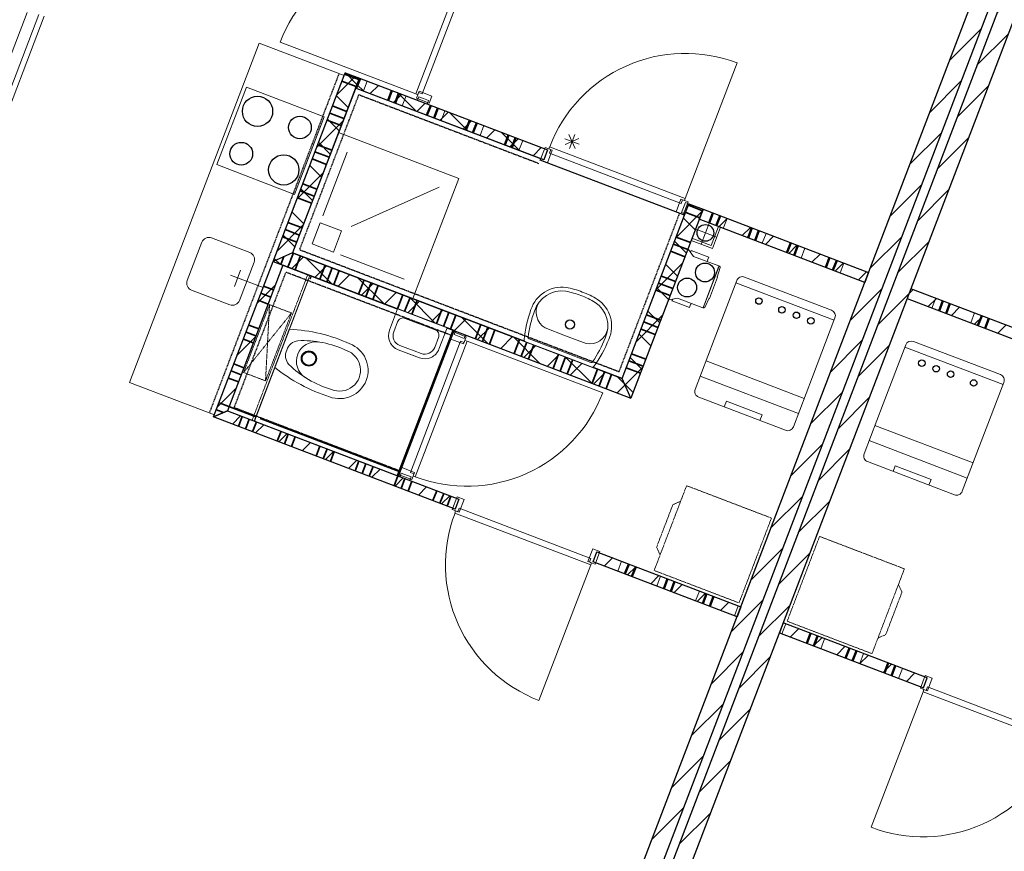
# Model space of a CAD drawing. Extents: x -1000932 to 2054797, y 285738 to 764020.
# Tile 329 of 656: x 202107 to 208610, y 579138 to 584634. Entities that reach past the tile are written whole.
import ezdxf

# ---------------------------------------------------------------- set-up
doc = ezdxf.new("R2010")
doc.units = 0
doc.header["$MEASUREMENT"] = 0
doc.set_wipeout_variables(frame=1)
doc.linetypes.add('DASHED', pattern=[0.75, 0.5, -0.25])
doc.layers.add('31.', color=7, linetype='CONTINUOUS')
doc.layers.add('HATCH_REACTORS', color=7, linetype='CONTINUOUS')
pattern_1 = [(45, (493651.67, 918770.12), (106.06602, -106.066015), [])]
pattern_2 = [(135, (493651.67, 918982.25), (106.066017, 106.06602), [])]

msp = doc.modelspace()

# ---------------------------------------------------------------- hatches: boundary and pattern name
at = {"layer": '31.', "linetype": 'Continuous'}
h = msp.add_hatch(dxfattribs=at)
h.set_pattern_fill('ARKEY_P_050A40_12', style=0, pattern_type=0)
h.set_pattern_definition(pattern_1)
h.paths.add_polyline_path([(205345.977, 576428.154), (205233.884, 576470.967), (209140.852, 586700.248), (209252.946, 586657.404)], flags=0)
h = msp.add_hatch(dxfattribs=at)
h.set_pattern_fill('ARKEY_P_050A40_12', style=0, pattern_type=0)
h.set_pattern_definition(pattern_1)
h.paths.add_polyline_path([(205402.04, 576406.748), (205514.134, 576363.904), (209421.102, 586593.186), (209309.009, 586635.998)], flags=0)
h = msp.add_hatch(dxfattribs=at)
h.set_pattern_fill('ARKEY_P_050A40_17', style=0, pattern_type=0)
h.set_pattern_definition(pattern_2)
h.paths.add_polyline_path([(203909.946, 583094.279), (203780.852, 583036.561), (204257.165, 584283.686), (204350.602, 584247.998)], flags=0)
h = msp.add_hatch(dxfattribs=at)
h.set_pattern_fill('ARKEY_P_050A40_18', style=0, pattern_type=0)
h.set_pattern_definition(pattern_1)
h.paths.add_polyline_path([(203909.946, 583094.279), (203780.852, 583036.561), (204257.165, 584283.686), (204350.602, 584247.998)], flags=0)
h = msp.add_hatch(dxfattribs=at)
h.set_pattern_fill('ARKEY_P_050A40_17', style=0, pattern_type=0)
h.set_pattern_definition(pattern_2)
h.paths.add_polyline_path([(205593.071, 583773.467), (205568.071, 583708.061), (204325.634, 584182.592), (204350.602, 584247.998)], flags=0)
h = msp.add_hatch(dxfattribs=at)
h.set_pattern_fill('ARKEY_P_050A40_18', style=0, pattern_type=0)
h.set_pattern_definition(pattern_1)
h.paths.add_polyline_path([(205593.071, 583773.467), (205568.071, 583708.061), (204325.634, 584182.592), (204350.602, 584247.998)], flags=0)
h = msp.add_hatch(dxfattribs=at)
h.set_pattern_fill('ARKEY_P_050A40_17', style=0, pattern_type=0)
h.set_pattern_definition(pattern_2)
h.paths.add_polyline_path([(206144.321, 582133.842), (206086.602, 582262.936), (206527.227, 583416.654), (206620.665, 583380.967)], flags=0)
h = msp.add_hatch(dxfattribs=at)
h.set_pattern_fill('ARKEY_P_050A40_18', style=0, pattern_type=0)
h.set_pattern_definition(pattern_1)
h.paths.add_polyline_path([(206144.321, 582133.842), (206086.602, 582262.936), (206527.227, 583416.654), (206620.665, 583380.967)], flags=0)
h = msp.add_hatch(dxfattribs=at)
h.set_pattern_fill('ARKEY_P_050A40_12', style=0, pattern_type=0)
h.set_pattern_definition(pattern_1)
h.paths.add_polyline_path([(207713.634, 582963.529), (207688.665, 582898.123), (206595.696, 583315.592), (206620.665, 583380.967)], flags=0)
h = msp.add_hatch(dxfattribs=at)
h.set_pattern_fill('ARKEY_P_050A40_17', style=0, pattern_type=0)
h.set_pattern_definition(pattern_2)
h.paths.add_polyline_path([(206144.321, 582133.842), (206086.602, 582262.936), (203909.946, 583094.279), (203780.852, 583036.561)], flags=0)
h = msp.add_hatch(dxfattribs=at)
h.set_pattern_fill('ARKEY_P_050A40_18', style=0, pattern_type=0)
h.set_pattern_definition(pattern_1)
h.paths.add_polyline_path([(206144.321, 582133.842), (206086.602, 582262.936), (203909.946, 583094.279), (203780.852, 583036.561)], flags=0)
h = msp.add_hatch(dxfattribs=at)
h.set_pattern_fill('ARKEY_P_050A40_12', style=0, pattern_type=0)
h.set_pattern_definition(pattern_1)
h.paths.add_polyline_path([(203780.852, 583036.561), (203846.259, 583011.561), (203478.727, 582049.373), (203388.384, 582008.936)], flags=0)
h = msp.add_hatch(dxfattribs=at)
h.set_pattern_fill('ARKEY_P_050A40_12', style=0, pattern_type=0)
h.set_pattern_definition(pattern_1)
h.paths.add_polyline_path([(207993.915, 582856.467), (207968.915, 582791.092), (209061.915, 582373.623), (209086.884, 582439.029)], flags=0)
h = msp.add_hatch(dxfattribs=at)
h.set_pattern_fill('ARKEY_P_050A40_12', style=0, pattern_type=0)
h.set_pattern_definition(pattern_1)
h.paths.add_polyline_path([(203388.384, 582008.936), (203478.727, 582049.373), (205008.446, 581465.092), (204983.477, 581399.717)], flags=0)
h = msp.add_hatch(dxfattribs=at)
h.set_pattern_fill('ARKEY_P_050A40_12', style=0, pattern_type=0)
h.set_pattern_definition(pattern_1)
h.paths.add_polyline_path([(205894.321, 581051.842), (205919.29, 581117.217), (206869.821, 580754.186), (206844.852, 580688.779)], flags=0)
h = msp.add_hatch(dxfattribs=at)
h.set_pattern_fill('ARKEY_P_050A40_12', style=0, pattern_type=0)
h.set_pattern_definition(pattern_1)
h.paths.add_polyline_path([(208075.634, 580218.686), (208100.602, 580284.092), (207150.071, 580647.123), (207125.102, 580581.748)], flags=0)

# ---------------------------------------------------------------- linework, layer by layer
at = {"layer": '31.', "color": 7, "linetype": 'Continuous', "lineweight": 35}
for p, q in [((204235.759, 584227.623), (204329.196, 584191.936)), ((204253.602, 584274.342), (204347.04, 584238.654)), ((204173.321, 584064.154), (204266.759, 584028.467)), ((204173.321, 584064.154), (204266.759, 584028.467)), ((204137.634, 583970.748), (204231.071, 583935.061)), ((204155.477, 584017.436), (204248.915, 583981.748)), ((204057.352, 583760.529), (204150.79, 583724.873)), ((204075.196, 583807.248), (204168.634, 583771.561)), ((204075.196, 583807.248), (204168.634, 583771.561)), ((204039.509, 583713.842), (204132.946, 583678.154)), ((203959.259, 583503.623), (204052.665, 583467.967)), ((203977.102, 583550.342), (204070.509, 583514.654)), ((203977.102, 583550.342), (204070.509, 583514.654)), ((203941.415, 583456.936), (204034.821, 583421.248)), ((206523.665, 583407.311), (206617.102, 583371.623)), ((206505.821, 583360.623), (206599.259, 583324.904)), ((203861.134, 583246.748), (203954.54, 583211.061)), ((203878.977, 583293.436), (203972.384, 583257.779)), ((203878.977, 583293.436), (203972.384, 583257.779)), ((203843.29, 583200.029), (203936.696, 583164.342)), ((206443.384, 583197.123), (206536.821, 583161.436)), ((206443.384, 583197.123), (206536.821, 583161.436)), ((206425.54, 583150.404), (206518.977, 583114.717)), ((203832.227, 583016.936), (203851.852, 583068.311)), ((203832.227, 583016.936), (203851.852, 583068.311)), ((203878.946, 582999.092), (203914.634, 583092.498)), ((203925.665, 582981.279), (203961.321, 583074.654)), ((206407.696, 583103.717), (206501.134, 583068.029)), ((204089.134, 582918.811), (204124.821, 583012.217)), ((204089.134, 582918.811), (204124.821, 583012.217)), ((204135.852, 582900.998), (204171.509, 582994.373)), ((204182.571, 582883.154), (204218.227, 582976.529)), ((204346.04, 582820.717), (204381.696, 582914.092)), ((204346.04, 582820.717), (204381.696, 582914.092)), ((206345.259, 582940.217), (206438.696, 582904.529)), ((206345.259, 582940.217), (206438.696, 582904.529)), ((203783.821, 582848.092), (203718.415, 582873.092)), ((204392.759, 582802.873), (204428.415, 582896.248)), ((204439.446, 582785.029), (204475.134, 582878.404)), ((206327.415, 582893.498), (206420.852, 582857.842)), ((203765.977, 582801.404), (203700.571, 582826.373)), ((204602.946, 582722.592), (204638.602, 582815.967)), ((204602.946, 582722.592), (204638.602, 582815.967)), ((204649.634, 582704.748), (204685.321, 582798.123)), ((206309.602, 582846.811), (206403.009, 582811.123)), ((203748.134, 582754.686), (203682.727, 582779.654)), ((203748.134, 582754.686), (203682.727, 582779.654)), ((204696.352, 582686.904), (204732.04, 582780.279)), ((204859.852, 582624.467), (204895.509, 582717.842)), ((204859.852, 582624.467), (204895.509, 582717.842)), ((204906.54, 582606.623), (204942.227, 582700.029)), ((204953.259, 582588.779), (204988.915, 582682.186)), ((206247.134, 582683.311), (206340.571, 582647.654)), ((206247.134, 582683.311), (206340.571, 582647.654)), ((203685.696, 582591.217), (203620.29, 582616.186)), ((205116.727, 582526.311), (205152.415, 582619.748)), ((205116.727, 582526.311), (205152.415, 582619.748)), ((205163.446, 582508.467), (205199.102, 582601.904)), ((206211.477, 582589.904), (206304.884, 582554.217)), ((206229.321, 582636.623), (206322.727, 582600.936)), ((203667.852, 582544.498), (203602.446, 582569.467)), ((205210.134, 582490.623), (205245.821, 582584.061)), ((203650.009, 582497.779), (203584.602, 582522.779)), ((203650.009, 582497.779), (203584.602, 582522.779)), ((205373.634, 582428.186), (205409.321, 582521.623)), ((205373.634, 582428.186), (205409.321, 582521.623)), ((205420.321, 582410.342), (205456.009, 582503.779)), ((205467.04, 582392.529), (205502.727, 582485.936)), ((205630.54, 582330.061), (205666.196, 582423.498)), ((205630.54, 582330.061), (205666.196, 582423.498)), ((205677.227, 582312.248), (205712.915, 582405.654)), ((206149.04, 582426.404), (206242.446, 582390.748)), ((206149.04, 582426.404), (206242.446, 582390.748)), ((203587.571, 582334.311), (203522.196, 582359.279)), ((205723.946, 582294.404), (205759.634, 582387.811)), ((206113.352, 582332.998), (206206.759, 582297.311)), ((206131.196, 582379.717), (206224.602, 582344.029)), ((203551.884, 582240.904), (203486.509, 582265.873)), ((203551.884, 582240.904), (203486.509, 582265.873)), ((203569.727, 582287.623), (203504.352, 582312.561)), ((205887.415, 582231.967), (205923.102, 582325.373)), ((205887.415, 582231.967), (205923.102, 582325.373)), ((205934.134, 582214.123), (205969.821, 582307.529)), ((205980.852, 582196.279), (206016.54, 582289.686)), ((203489.446, 582077.404), (203424.071, 582102.373)), ((203388.415, 582008.967), (203388.384, 582008.967)), ((203388.415, 582008.967), (203388.384, 582008.967)), ((203452.946, 582037.842), (203406.227, 582055.686)), ((203576.852, 582011.904), (203551.884, 581946.498)), ((203623.54, 581994.061), (203598.571, 581928.654)), ((203670.259, 581976.217), (203645.29, 581910.811)), ((203670.259, 581976.217), (203645.29, 581910.811)), ((203833.759, 581913.779), (203808.759, 581848.373)), ((203880.446, 581895.936), (203855.477, 581830.529)), ((203927.165, 581878.092), (203902.196, 581812.686)), ((203927.165, 581878.092), (203902.196, 581812.686)), ((204090.634, 581815.654), (204065.665, 581750.248)), ((204137.352, 581797.811), (204112.384, 581732.404)), ((204184.071, 581779.967), (204159.071, 581714.592)), ((204184.071, 581779.967), (204159.071, 581714.592)), ((204347.54, 581717.529), (204322.571, 581652.154)), ((204394.259, 581699.686), (204369.29, 581634.311)), ((204440.977, 581681.842), (204415.977, 581616.467)), ((204440.977, 581681.842), (204415.977, 581616.467)), ((204604.446, 581619.404), (204579.477, 581554.029)), ((204651.165, 581601.561), (204626.165, 581536.186)), ((204697.852, 581583.717), (204672.884, 581518.342)), ((204697.852, 581583.717), (204672.884, 581518.342)), ((204861.352, 581521.279), (204836.352, 581455.904)), ((204908.04, 581503.467), (204883.071, 581438.061)), ((204954.759, 581485.623), (204929.79, 581420.217)), ((204954.759, 581485.623), (204929.79, 581420.217))]:
    msp.add_line(p, q, dxfattribs=at)
at = {"layer": '31.', "color": 7, "linetype": 'Continuous', "lineweight": 50}
for p, q in [((204330.29, 584180.811), (204355.259, 584246.217)), ((204540.477, 584100.529), (204565.446, 584165.936)), ((204587.196, 584082.686), (204612.165, 584148.092)), ((204797.384, 584002.404), (204822.352, 584067.811)), ((204844.102, 583984.561), (204869.071, 584049.967)), ((205054.29, 583904.279), (205079.259, 583969.717)), ((205100.977, 583886.467), (205125.977, 583951.873)), ((205311.196, 583806.186), (205336.165, 583871.592)), ((205357.884, 583788.342), (205382.884, 583853.748)), ((206661.071, 583290.623), (206686.04, 583355.998)), ((206707.79, 583272.779), (206732.759, 583338.154)), ((206917.977, 583192.498), (206942.946, 583257.873)), ((206964.696, 583174.654), (206989.665, 583240.029)), ((207174.884, 583094.342), (207199.852, 583159.748)), ((207221.571, 583076.529), (207246.571, 583141.904)), ((207431.759, 582996.248), (207456.759, 583061.623)), ((207478.477, 582978.404), (207503.446, 583043.779)), ((208204.071, 582776.186), (208179.102, 582710.811)), ((208250.79, 582758.373), (208225.821, 582692.967)), ((208460.977, 582678.092), (208436.009, 582612.686)), ((208507.696, 582660.248), (208482.727, 582594.842)), ((206129.477, 581036.936), (206104.509, 580971.592)), ((206176.196, 581019.092), (206151.227, 580953.748)), ((206386.384, 580938.811), (206361.415, 580873.467)), ((206433.102, 580920.967), (206408.102, 580855.592)), ((206643.29, 580840.686), (206618.29, 580775.311)), ((206689.977, 580822.873), (206665.009, 580757.467)), ((207304.946, 580513.061), (207329.915, 580578.436)), ((207351.634, 580495.217), (207376.634, 580560.592)), ((207561.821, 580414.936), (207586.821, 580480.311)), ((207608.54, 580397.092), (207633.509, 580462.467)), ((207818.727, 580316.811), (207843.696, 580382.217)), ((207865.446, 580298.967), (207890.415, 580364.373))]:
    msp.add_line(p, q, dxfattribs=at)
at = {"layer": '31.', "color": 7, "linetype": 'Continuous', "lineweight": 13}
for p, q in [((204377.009, 584162.967), (204401.977, 584228.373)), ((204540.477, 584100.529), (204565.446, 584165.936)), ((204633.915, 584064.842), (204658.884, 584130.248)), ((204797.384, 584002.404), (204822.352, 584067.811)), ((204890.79, 583966.748), (204915.79, 584032.123)), ((205054.29, 583904.279), (205079.259, 583969.717)), ((205147.696, 583868.623), (205172.696, 583934.029)), ((205311.196, 583806.186), (205336.165, 583871.592)), ((205404.602, 583770.498), (205429.571, 583835.904)), ((206661.071, 583290.623), (206686.04, 583355.998)), ((206754.509, 583254.936), (206779.477, 583320.311)), ((206917.977, 583192.498), (206942.946, 583257.873)), ((207011.415, 583156.842), (207036.352, 583222.186)), ((207174.884, 583094.342), (207199.852, 583159.748)), ((207268.29, 583058.686), (207293.259, 583124.061)), ((207431.759, 582996.248), (207456.759, 583061.623)), ((207525.196, 582960.561), (207550.165, 583025.936)), ((208157.384, 582794.029), (208132.384, 582728.654)), ((208250.79, 582758.373), (208225.821, 582692.967)), ((208414.259, 582695.904), (208389.29, 582630.529)), ((208507.696, 582660.248), (208482.727, 582594.842)), ((206082.759, 581054.779), (206057.79, 580989.404)), ((206176.196, 581019.092), (206151.227, 580953.748)), ((206339.665, 580956.654), (206314.696, 580891.311)), ((206433.102, 580920.967), (206408.102, 580855.592)), ((206596.571, 580858.529), (206571.602, 580793.154)), ((206689.977, 580822.873), (206665.009, 580757.467)), ((206853.477, 580760.404), (206828.477, 580695.029)), ((207141.446, 580575.498), (207166.415, 580640.873)), ((207304.946, 580513.061), (207329.915, 580578.436)), ((207398.352, 580477.373), (207423.321, 580542.748)), ((207561.821, 580414.936), (207586.821, 580480.311)), ((207655.259, 580379.248), (207680.227, 580444.654)), ((207818.727, 580316.811), (207843.696, 580382.217)), ((207912.165, 580281.123), (207937.134, 580346.529))]:
    msp.add_line(p, q, dxfattribs=at)
at = {"layer": '31.', "color": 253, "linetype": 'Continuous', "lineweight": 25}
for p, q in [((204033.071, 582940.217), (203665.571, 581977.998)), ((204967.259, 582583.404), (204599.759, 581621.217))]:
    msp.add_line(p, q, dxfattribs=at)
at = {"layer": '31.', "color": 253, "linetype": 'Continuous', "lineweight": 35}
msp.add_line((204619.852, 581645.623), (203489.415, 582077.373), dxfattribs=at)
at = {"layer": '31.', "color": 7, "linetype": 'Continuous', "lineweight": 25, "ltscale": 10}
for points in [[(205233.884, 576470.967), (209140.852, 586700.248)], [(209252.946, 586657.404), (205345.977, 576428.154)], [(209309.009, 586635.998), (205402.04, 576406.748)], [(205514.134, 576363.904), (209421.102, 586593.186)]]:
    msp.add_lwpolyline(points, dxfattribs=at)
at = {"layer": '31.', "color": 7, "linetype": 'Continuous', "lineweight": 13, "ltscale": 10}
for points in [[(205064.915, 585039.217, 0.41421358), (203826.852, 584485.498), (204722.759, 584143.311)], [(205607.571, 583794.654, -0.41421358), (206845.634, 584348.373), (206503.477, 583452.498)], [(204720.165, 581613.998, 0.41421358), (205957.915, 582167.561), (205062.259, 582509.654)], [(204982.727, 581373.248, 0.41421358), (205536.29, 580135.498), (205878.384, 581031.154)], [(208969.352, 579850.592, -0.41421358), (207731.634, 579297.029), (208073.696, 580192.654)]]:
    msp.add_lwpolyline(points, format="xyb", dxfattribs=at)
at = {"layer": '31.', "color": 7, "linetype": 'Continuous', "lineweight": 18, "ltscale": 10}
for points in [[(205097.384, 585012.092), (204765.477, 584143.061), (204742.102, 584151.998), (204736.759, 584137.967), (204722.759, 584143.311), (205065.04, 585039.561), (205079.384, 585035.029), (205074.04, 585020.998), (205097.384, 585012.092)], [(202156.227, 584682.561), (201847.227, 583873.561)], [(202234.54, 584667.623), (201915.571, 583832.467)], [(202268.79, 584657.748), (201947.665, 583816.998)], [(203780.852, 583036.561), (204257.165, 584283.686)], [(204257.165, 584283.686), (204350.602, 584247.998)], [(204350.602, 584247.998), (203909.946, 583094.279)], [(204325.634, 584182.592), (204350.602, 584247.998)], [(204350.602, 584247.998), (205593.071, 583773.467)], [(203409.602, 583676.092), (203923.415, 583479.873), (204119.29, 583992.717), (203605.509, 584188.967), (203409.602, 583676.092)], [(205568.071, 583708.061), (204325.634, 584182.592)], [(204775.227, 584112.561), (204742.54, 584125.061), (204733.602, 584101.717), (204799.009, 584076.717), (204807.915, 584100.092), (204775.227, 584112.561)], [(204704.009, 582790.998), (205007.29, 583585.061), (204213.227, 583888.342)], [(204110.415, 583338.873), (204270.977, 583759.248)], [(205593.071, 583773.467), (205568.071, 583708.061)], [(205606.165, 583752.404), (206475.165, 583420.467), (206484.102, 583443.842), (206498.102, 583438.467), (206503.477, 583452.498), (205607.227, 583794.811), (205601.071, 583781.092), (205615.071, 583775.748), (205606.165, 583752.404)], [(206442.634, 583363.311), (205592.54, 583687.998)], [(204297.259, 583267.498), (204878.196, 583527.311)], [(206086.602, 582262.936), (206527.227, 583416.654)], [(206620.665, 583380.967), (206144.321, 582133.842)], [(206491.384, 583392.873), (206503.884, 583425.561), (206527.227, 583416.654), (206502.259, 583351.248), (206478.915, 583360.186), (206491.384, 583392.873)], [(206527.227, 583416.654), (206620.665, 583380.967)], [(206595.696, 583315.592), (206620.665, 583380.967)], [(206620.665, 583380.967), (207713.634, 582963.529)], [(207688.665, 582898.123), (206595.696, 583315.592)], [(206542.165, 583175.436), (206682.29, 583121.936), (206735.821, 583262.061)], [(206547.509, 583189.467), (206673.634, 583141.311), (206721.79, 583267.404)], [(206561.352, 583253.748), (206710.821, 583196.654)], [(206664.634, 583299.936), (206607.54, 583150.467)], [(206086.602, 582262.936), (203909.946, 583094.279)], [(204225.884, 583080.654), (204646.259, 582920.092)], [(203388.384, 582008.936), (203780.852, 583036.561)], [(203846.259, 583011.561), (203478.727, 582049.373)], [(203525.29, 582871.904), (203566.321, 582979.311)], [(203780.852, 583036.561), (203846.259, 583011.561)], [(203780.852, 583036.561), (206144.321, 582133.842)], [(207468.696, 582714.529), (206895.102, 582933.592)], [(207713.634, 582963.529), (207688.665, 582898.123)], [(207486.259, 582648.404), (206837.915, 582896.029)], [(207993.915, 582856.467), (207968.915, 582791.092)], [(209086.884, 582439.029), (207993.915, 582856.467)], [(207968.915, 582791.092), (209061.915, 582373.623)], [(205009.79, 582540.404), (205042.477, 582527.904), (205051.384, 582551.279), (204986.009, 582576.248), (204977.071, 582552.904), (205009.79, 582540.404)], [(204687.634, 581640.904), (205019.54, 582509.904), (205042.884, 582500.998), (205048.259, 582514.998), (205062.259, 582509.654), (204719.946, 581613.436), (204705.634, 581617.967), (204710.977, 581631.967), (204687.634, 581640.904)], [(207953.352, 582469.998), (208601.665, 582222.404)], [(208010.509, 582507.592), (208584.102, 582288.498)], [(206640.415, 582378.873), (207288.727, 582131.248)], [(206602.165, 582278.717), (207250.477, 582031.092)], [(206760.602, 582075.092), (206774.884, 582112.436), (207010.884, 582022.311), (206996.602, 581984.936)], [(204983.477, 581399.717), (203388.384, 582008.936)], [(203478.727, 582049.373), (205008.446, 581465.092)], [(208404.134, 581705.217), (207755.821, 581952.842)], [(208365.884, 581605.092), (207717.571, 581852.717)], [(208112.009, 581558.936), (208126.29, 581596.279), (207890.29, 581686.436), (207876.04, 581649.061)], [(204651.196, 581601.561), (204683.884, 581589.061), (204692.821, 581612.436), (204627.415, 581637.404), (204618.509, 581614.029), (204651.196, 581601.561)], [(205008.446, 581465.092), (204983.477, 581399.717)], [(205009.634, 581405.779), (205878.634, 581073.873), (205869.727, 581050.529), (205883.727, 581045.154), (205878.384, 581031.154), (204982.165, 581373.467), (204986.696, 581387.779), (205000.696, 581382.436), (205009.634, 581405.779)], [(205894.321, 581051.842), (205919.29, 581117.217)], [(205919.29, 581117.217), (206869.821, 580754.186)], [(206844.852, 580688.779), (205894.321, 581051.842)], [(206869.821, 580754.186), (206844.852, 580688.779)], [(207150.071, 580647.123), (207125.102, 580581.748)], [(208100.602, 580284.092), (207150.071, 580647.123)], [(207125.102, 580581.748), (208075.634, 580218.686)], [(208075.634, 580218.686), (208100.602, 580284.092)], [(208971.009, 579892.779), (208101.977, 580224.686), (208093.071, 580201.342), (208079.071, 580206.686), (208073.696, 580192.654), (208969.946, 579850.373), (208976.102, 579864.061), (208962.102, 579869.404), (208971.009, 579892.779)]]:
    msp.add_lwpolyline(points, dxfattribs=at)
for points in [[(204736.759, 584137.967), (204745.665, 584161.342), (204829.759, 584129.217), (204811.915, 584082.498), (204727.852, 584114.623)], [(205601.29, 583780.998), (205624.665, 583772.092), (205592.54, 583687.998), (205545.821, 583705.842), (205577.946, 583789.936)], [(206498.102, 583438.467), (206474.759, 583447.404), (206442.634, 583363.311), (206489.352, 583345.498), (206521.477, 583429.561)], [(205048.259, 582514.998), (205039.321, 582491.654), (204955.259, 582523.779), (204973.102, 582570.467), (205057.165, 582538.373)], [(204705.727, 581618.186), (204714.634, 581641.561), (204630.571, 581673.654), (204612.727, 581626.967), (204696.79, 581594.842)], [(204986.915, 581387.686), (205010.29, 581378.779), (205042.384, 581462.842), (204995.665, 581480.686), (204963.571, 581396.623)], [(205883.727, 581045.154), (205860.384, 581054.092), (205892.509, 581138.154), (205939.196, 581120.311), (205907.102, 581036.248)], [(208079.071, 580206.686), (208102.415, 580197.748), (208134.54, 580281.842), (208087.821, 580299.686), (208055.696, 580215.592)]]:
    msp.add_lwpolyline(points, close=True, dxfattribs=at)
at = {"layer": '31.', "color": 7, "linetype": 'Continuous', "lineweight": 13, "ltscale": 10}
for points in [[(205802.102, 583811.373), (205708.665, 583847.029)], [(205801.04, 583849.623), (205709.727, 583808.779)], [(205775.79, 583783.561), (205734.977, 583874.842)], [(205773.227, 583875.904), (205737.54, 583782.498)]]:
    msp.add_lwpolyline(points, dxfattribs=at)
at = {"layer": '31.', "color": 7, "linetype": 'Continuous', "lineweight": 18, "ltscale": 10}
for points in [[(207342.852, 582272.967), (207491.79, 582662.904, 0.41421354), (207468.696, 582714.529), (206895.102, 582933.592, 0.41421358), (206843.446, 582910.498), (206694.54, 582520.592)], [(207342.852, 582272.967), (207217.04, 581943.561, -0.41421358), (207165.415, 581920.467), (206591.821, 582139.561, -0.41421358), (206568.727, 582191.186), (206694.54, 582520.592)], [(207809.946, 582094.561), (207958.884, 582484.498, -0.41421354), (208010.509, 582507.592), (208584.102, 582288.498, -0.41421358), (208607.196, 582236.873), (208458.259, 581846.936)], [(207809.946, 582094.561), (207684.134, 581765.154, 0.41421358), (207707.227, 581713.529), (208280.821, 581494.467, 0.41421358), (208332.446, 581517.561), (208458.259, 581846.936)]]:
    msp.add_lwpolyline(points, format="xyb", dxfattribs=at)
at = {"layer": '31.', "color": 7, "linetype": 'DASHED', "lineweight": 18, "ltscale": 10}
for points in [[(207072.352, 581340.498), (206858.259, 580779.998), (206297.759, 580994.092), (206511.852, 581554.592)], [(207389.977, 581219.186), (207175.884, 580658.686), (207736.384, 580444.592), (207950.477, 581005.123)]]:
    msp.add_lwpolyline(points, close=True, dxfattribs=at)
for points in [[(206472.602, 581451.811), (206420.946, 581428.717), (206313.915, 581148.467), (206337.009, 581096.842)], [(207911.227, 580902.342), (207934.321, 580850.717), (207827.29, 580570.467), (207775.634, 580547.373)]]:
    msp.add_lwpolyline(points, dxfattribs=at)
at = {"layer": '31.', "color": 7, "linetype": 'Continuous'}
for centre, radius in [((203678.009, 584028.529), 99.992), ((203958.29, 583921.498), 74.995), ((203570.977, 583748.279), 74.995), ((203851.227, 583641.217), 99.992), ((206636.102, 583225.217), 54.996), ((206989.696, 582774.904), 21.584), ((207141.696, 582716.842), 21.613), ((207236.977, 582680.467), 21.602), ((207332.259, 582644.061), 21.613), ((208065.227, 582364.123), 21.613), ((208160.509, 582327.717), 21.602), ((208255.821, 582291.342), 21.584), ((208407.79, 582233.279), 21.584)]:
    msp.add_circle(centre, radius, dxfattribs=at)
at = {"layer": 'HATCH_REACTORS', "ltscale": 10}
for points in [[(205345.977, 576428.154), (205233.884, 576470.967), (209140.852, 586700.248), (209252.946, 586657.404)], [(205402.04, 576406.748), (205514.134, 576363.904), (209421.102, 586593.186), (209309.009, 586635.998)], [(203909.946, 583094.279), (203780.852, 583036.561), (204257.165, 584283.686), (204350.602, 584247.998)], [(203909.946, 583094.279), (203780.852, 583036.561), (204257.165, 584283.686), (204350.602, 584247.998)], [(203909.946, 583094.279), (203780.852, 583036.561), (204257.165, 584283.686), (204350.602, 584247.998)], [(203909.946, 583094.279), (203780.852, 583036.561), (204257.165, 584283.686), (204350.602, 584247.998)], [(205593.071, 583773.467), (205568.071, 583708.061), (204325.634, 584182.592), (204350.602, 584247.998)], [(205593.071, 583773.467), (205568.071, 583708.061), (204325.634, 584182.592), (204350.602, 584247.998)], [(205593.071, 583773.467), (205568.071, 583708.061), (204325.634, 584182.592), (204350.602, 584247.998)], [(205593.071, 583773.467), (205568.071, 583708.061), (204325.634, 584182.592), (204350.602, 584247.998)], [(206144.321, 582133.842), (206086.602, 582262.936), (206527.227, 583416.654), (206620.665, 583380.967)], [(206144.321, 582133.842), (206086.602, 582262.936), (206527.227, 583416.654), (206620.665, 583380.967)], [(206144.321, 582133.842), (206086.602, 582262.936), (206527.227, 583416.654), (206620.665, 583380.967)], [(206144.321, 582133.842), (206086.602, 582262.936), (206527.227, 583416.654), (206620.665, 583380.967)], [(207713.634, 582963.529), (207688.665, 582898.123), (206595.696, 583315.592), (206620.665, 583380.967)], [(207713.634, 582963.529), (207688.665, 582898.123), (206595.696, 583315.592), (206620.665, 583380.967)], [(207713.634, 582963.529), (207688.665, 582898.123), (206595.696, 583315.592), (206620.665, 583380.967)], [(206144.321, 582133.842), (206086.602, 582262.936), (203909.946, 583094.279), (203780.852, 583036.561)], [(206144.321, 582133.842), (206086.602, 582262.936), (203909.946, 583094.279), (203780.852, 583036.561)], [(206144.321, 582133.842), (206086.602, 582262.936), (203909.946, 583094.279), (203780.852, 583036.561)], [(206144.321, 582133.842), (206086.602, 582262.936), (203909.946, 583094.279), (203780.852, 583036.561)], [(203780.852, 583036.561), (203846.259, 583011.561), (203478.727, 582049.373), (203388.384, 582008.936)], [(203780.852, 583036.561), (203846.259, 583011.561), (203478.727, 582049.373), (203388.384, 582008.936)], [(203780.852, 583036.561), (203846.259, 583011.561), (203478.727, 582049.373), (203388.384, 582008.936)], [(203846.259, 583011.561), (203478.727, 582049.373), (204609.165, 581617.623), (204976.665, 582579.811)], [(203846.259, 583011.561), (203478.727, 582049.373), (204609.165, 581617.623), (204976.665, 582579.811)], [(207993.915, 582856.467), (207968.915, 582791.092), (209061.915, 582373.623), (209086.884, 582439.029)], [(207993.915, 582856.467), (207968.915, 582791.092), (209061.915, 582373.623), (209086.884, 582439.029)], [(207993.915, 582856.467), (207968.915, 582791.092), (209061.915, 582373.623), (209086.884, 582439.029)], [(203388.384, 582008.936), (203478.727, 582049.373), (205008.446, 581465.092), (204983.477, 581399.717)], [(203388.384, 582008.936), (203478.727, 582049.373), (205008.446, 581465.092), (204983.477, 581399.717)], [(203388.384, 582008.936), (203478.727, 582049.373), (205008.446, 581465.092), (204983.477, 581399.717)], [(205894.321, 581051.842), (205919.29, 581117.217), (206869.821, 580754.186), (206844.852, 580688.779)], [(205894.321, 581051.842), (205919.29, 581117.217), (206869.821, 580754.186), (206844.852, 580688.779)], [(205894.321, 581051.842), (205919.29, 581117.217), (206869.821, 580754.186), (206844.852, 580688.779)], [(208075.634, 580218.686), (208100.602, 580284.092), (207150.071, 580647.123), (207125.102, 580581.748)], [(208075.634, 580218.686), (208100.602, 580284.092), (207150.071, 580647.123), (207125.102, 580581.748)], [(208075.634, 580218.686), (208100.602, 580284.092), (207150.071, 580647.123), (207125.102, 580581.748)]]:
    msp.add_lwpolyline(points, close=True, dxfattribs=at)

# ---------------------------------------------------------------- next in the draw order: wipeouts: each hides what was drawn before it
for points in [[(203658.009, 581986.248), (203686.04, 581975.529), (204044.134, 582913.092), (204016.102, 582923.779)], [(204766.477, 582660.092), (204602.977, 582722.529), (204549.477, 582582.404), (204547.821, 582577.779), (204546.415, 582573.092), (204545.259, 582568.311), (204544.29, 582563.498), (204543.602, 582558.654), (204543.134, 582553.748), (204542.915, 582548.842), (204542.915, 582543.936), (204543.196, 582539.029), (204543.665, 582534.154), (204544.415, 582529.311), (204545.384, 582524.498), (204546.602, 582519.748), (204548.04, 582515.061), (204549.696, 582510.436), (204551.602, 582505.904), (204553.727, 582501.467), (204556.04, 582497.154), (204558.571, 582492.967), (204561.321, 582488.873), (204564.259, 582484.936), (204567.384, 582481.154), (204570.696, 582477.529), (204574.165, 582474.092), (204577.821, 582470.779), (204581.634, 582467.686), (204585.571, 582464.779), (204589.665, 582462.061), (204593.884, 582459.561), (204598.227, 582457.248), (204602.665, 582455.186), (204607.196, 582453.311), (204677.259, 582426.561)]]:
    msp.add_wipeout(points).dxf.layer = '31.'

# ---------------------------------------------------------------- next in the draw order: linework, layer by layer
at = {"layer": '31.', "color": 7, "linetype": 'Continuous', "lineweight": 18, "ltscale": 10}
for points in [[(203559.259, 582778.654), (203655.571, 583030.873, 0.41421361), (203626.696, 583095.404), (203374.477, 583191.748, 0.41421361), (203309.946, 583162.873), (203213.602, 582910.654, 0.41421361), (203242.477, 582846.092), (203494.696, 582749.779, 0.41421361), (203559.259, 582778.654)], [(204602.977, 582722.529), (204549.477, 582582.404, 0.41421358), (204607.196, 582453.311)], [(204617.915, 582481.342, -0.41421358), (204577.509, 582571.717)]]:
    msp.add_lwpolyline(points, format="xyb", dxfattribs=at)
for points in [[(203714.852, 582863.717), (203499.977, 582945.779)], [(204602.477, 582637.092), (204577.509, 582571.717)]]:
    msp.add_lwpolyline(points, dxfattribs=at)
at = {"layer": '31.', "color": 7, "linetype": 'DASHED', "lineweight": 18, "ltscale": 10}
msp.add_lwpolyline([(203731.009, 582247.404), (203757.477, 582751.092)], dxfattribs=at)

# ---------------------------------------------------------------- next in the draw order: wipeouts: each hides what was drawn before it
for points in [[(204766.477, 582660.092), (204929.946, 582597.654), (204876.446, 582457.529), (204874.571, 582452.998), (204872.477, 582448.561), (204870.196, 582444.217), (204867.665, 582439.998), (204864.977, 582435.904), (204862.04, 582431.936), (204858.946, 582428.154), (204855.665, 582424.498), (204852.196, 582421.029), (204848.571, 582417.717), (204844.79, 582414.592), (204840.852, 582411.654), (204836.79, 582408.904), (204832.602, 582406.373), (204828.259, 582404.029), (204823.852, 582401.936), (204819.321, 582400.029), (204814.696, 582398.373), (204810.009, 582396.936), (204805.259, 582395.717), (204800.446, 582394.748), (204795.571, 582393.998), (204790.696, 582393.498), (204785.79, 582393.248), (204780.884, 582393.248), (204775.977, 582393.467), (204771.102, 582393.936), (204766.259, 582394.623), (204761.415, 582395.561), (204756.665, 582396.748), (204751.946, 582398.154), (204747.321, 582399.779), (204677.259, 582426.561)], [(203839.977, 582462.686), (203791.821, 582336.561), (203801.915, 582328.498), (203812.071, 582320.529), (203822.352, 582312.717), (203832.696, 582304.998), (203843.165, 582297.404), (203853.696, 582289.936), (203864.321, 582282.592), (203875.04, 582275.373), (203885.821, 582268.279), (203896.696, 582261.311), (203907.665, 582254.498), (203918.696, 582247.779), (203929.821, 582241.217), (203941.009, 582234.779), (203952.29, 582228.467), (203963.634, 582222.279), (203975.04, 582216.217), (203986.509, 582210.311), (203998.071, 582204.529), (204009.696, 582198.904), (204021.384, 582193.404), (204033.134, 582188.029), (204044.946, 582182.811), (204056.821, 582177.717), (204068.727, 582172.779), (204080.727, 582167.967), (204092.759, 582163.311), (204104.852, 582158.779), (204117.009, 582154.404), (204129.227, 582150.154), (204141.477, 582146.061), (204153.759, 582142.123), (204162.446, 582139.029), (204171.259, 582136.404), (204180.196, 582134.186), (204189.227, 582132.436), (204198.321, 582131.092), (204207.477, 582130.248), (204216.696, 582129.811), (204225.884, 582129.842), (204235.071, 582130.311), (204244.227, 582131.248), (204253.321, 582132.623), (204262.352, 582134.467), (204271.259, 582136.717), (204280.071, 582139.436), (204288.727, 582142.561), (204297.227, 582146.123), (204305.509, 582150.061), (204313.634, 582154.436), (204321.509, 582159.186), (204329.134, 582164.342), (204336.509, 582169.842), (204343.602, 582175.717), (204350.415, 582181.904), (204356.884, 582188.436), (204363.04, 582195.279), (204368.852, 582202.404), (204374.321, 582209.811), (204379.415, 582217.498), (204384.102, 582225.404), (204388.415, 582233.529), (204392.321, 582241.873), (204395.821, 582250.373)]]:
    msp.add_wipeout(points).dxf.layer = '31.'

# ---------------------------------------------------------------- next in the draw order: linework, layer by layer
at = {"layer": '31.', "color": 7, "linetype": 'Continuous', "lineweight": 18, "ltscale": 10}
for points in [[(204929.946, 582597.654), (204602.977, 582722.529)], [(204850.29, 582585.279), (204654.102, 582660.186)], [(204955.259, 582523.779), (204630.571, 581673.654)], [(204873.384, 582533.623), (204848.415, 582468.248)], [(204758.04, 582427.811), (204617.915, 582481.342)], [(204747.321, 582399.779), (204607.196, 582453.311)]]:
    msp.add_lwpolyline(points, dxfattribs=at)
for points in [[(204602.477, 582637.092, -0.41421361), (204654.102, 582660.186)], [(204929.946, 582597.654), (204876.446, 582457.529, -0.41421375), (204747.321, 582399.779)], [(204873.384, 582533.623, 0.41421358), (204850.29, 582585.279)], [(204848.415, 582468.248, -0.41421375), (204758.04, 582427.811)]]:
    msp.add_lwpolyline(points, format="xyb", dxfattribs=at)

# ---------------------------------------------------------------- next in the draw order: wipeouts: each hides what was drawn before it
msp.add_wipeout([(203839.977, 582462.686), (203888.165, 582588.779), (203901.04, 582588.092), (203913.946, 582587.217), (203926.821, 582586.217), (203939.665, 582585.061), (203952.54, 582583.748), (203965.352, 582582.279), (203978.165, 582580.686), (203990.977, 582578.904), (204003.727, 582576.998), (204016.477, 582574.936), (204029.227, 582572.748), (204041.915, 582570.373), (204054.571, 582567.873), (204067.227, 582565.217), (204079.821, 582562.404), (204092.415, 582559.436), (204104.946, 582556.342), (204117.446, 582553.092), (204129.915, 582549.686), (204142.321, 582546.154), (204154.696, 582542.467), (204167.04, 582538.623), (204179.321, 582534.654), (204191.571, 582530.529), (204203.759, 582526.279), (204215.884, 582521.873), (204227.977, 582517.311), (204240.009, 582512.623), (204251.977, 582507.779), (204263.915, 582502.811), (204275.759, 582497.686), (204287.571, 582492.436), (204296.071, 582488.936), (204304.415, 582485.029), (204312.54, 582480.717), (204320.446, 582476.029), (204328.134, 582470.936), (204335.54, 582465.467), (204342.665, 582459.654), (204349.509, 582453.498), (204356.04, 582447.029), (204362.227, 582440.217), (204368.102, 582433.123), (204373.602, 582425.748), (204378.759, 582418.123), (204383.509, 582410.248), (204387.884, 582402.154), (204391.821, 582393.842), (204395.384, 582385.342), (204398.509, 582376.686), (204401.196, 582367.904), (204403.477, 582358.967), (204405.29, 582349.936), (204406.696, 582340.842), (204407.602, 582331.686), (204408.102, 582322.498), (204408.134, 582313.311), (204407.696, 582304.123), (204406.821, 582294.936), (204405.509, 582285.842), (204403.759, 582276.811), (204401.54, 582267.873), (204398.915, 582259.061), (204395.821, 582250.373)]).dxf.layer = '31.'

# ---------------------------------------------------------------- next in the draw order: linework, layer by layer
for points in [[(203393.727, 582022.967), (202833.227, 582237.029), (203689.54, 584479.061), (204250.04, 584264.998)], [(204023.727, 582943.779), (203656.227, 581981.561)]]:
    msp.add_lwpolyline(points, dxfattribs=at)
at = {"layer": '31.', "color": 7, "linetype": 'DASHED', "lineweight": 25, "ltscale": 10}
msp.add_lwpolyline([(204621.634, 581650.311), (203523.915, 582069.561), (203866.446, 582966.373), (204964.165, 582547.123)], dxfattribs=at)
at = {"layer": '31.', "color": 7, "linetype": 'DASHED', "lineweight": 18, "ltscale": 10}
for points in [[(204009.727, 582949.123), (203642.227, 581986.936)], [(203902.259, 582695.811), (203586.196, 582302.686)]]:
    msp.add_lwpolyline(points, dxfattribs=at)
msp.add_lwpolyline([(203731.009, 582247.404), (203586.196, 582302.686), (203757.477, 582751.092), (203902.259, 582695.811)], close=True, dxfattribs=at)
at = {"layer": '31.', "color": 7, "linetype": 'Continuous', "lineweight": 18, "ltscale": 10}
for points in [[(203791.821, 582336.561), (203888.165, 582588.779, -0.09429178), (204287.571, 582492.436, -0.99999885), (204153.759, 582142.123, -0.09427324), (203791.821, 582336.561)], [(203871.759, 582450.529, -0.31080859), (203945.165, 582512.436, -0.12355408), (204264.571, 582447.998, -1.04162338), (204166.259, 582190.561, -0.12353266), (203885.227, 582355.467, -0.31080931), (203871.759, 582450.529)], [(203993.54, 582269.154, -0.8108893), (204083.352, 582503.904)]]:
    msp.add_lwpolyline(points, format="xyb", dxfattribs=at)
at = {"layer": '31.', "color": 7, "linetype": 'Continuous'}
for radius in [50.01, 44.996]:
    msp.add_circle((204017.477, 582394.873), radius, dxfattribs=at)
at = {"layer": 'HATCH_REACTORS', "ltscale": 10}
msp.add_lwpolyline([(204325.634, 584182.592), (203909.946, 583094.279), (206086.602, 582262.936), (206498.696, 583341.904), (205545.821, 583705.842), (205549.384, 583715.186)], close=True, dxfattribs=at)
msp.add_lwpolyline([(204325.634, 584182.592), (203909.946, 583094.279), (206086.602, 582262.936), (206498.696, 583341.904), (205545.821, 583705.842), (205549.384, 583715.186)], close=True, dxfattribs=at)

# ---------------------------------------------------------------- next in the draw order: wipeouts: each hides what was drawn before it
for points in [[(204179.165, 583098.498), (204039.04, 583152.029), (204092.571, 583292.154), (204232.696, 583238.623)], [(205666.196, 582423.498), (205444.415, 582508.217), (205443.54, 582508.561), (205441.946, 582509.529), (205440.571, 582510.779), (205439.446, 582512.279), (205438.602, 582513.936), (205438.102, 582515.748), (205437.946, 582517.592), (205438.009, 582518.529), (205443.009, 582569.561), (205466.227, 582669.717), (205484.259, 582717.811), (205489.884, 582735.623), (205507.29, 582768.842), (205530.165, 582798.498), (205557.884, 582823.686), (205589.602, 582843.686), (205624.29, 582857.811), (205660.915, 582865.686), (205698.352, 582867.061), (205716.884, 582864.467), (205744.134, 582859.623), (205797.446, 582844.623), (205823.227, 582834.529)]]:
    msp.add_wipeout(points).dxf.layer = '31.'

# ---------------------------------------------------------------- next in the draw order: linework, layer by layer
at = {"layer": '31.', "color": 7, "linetype": 'DASHED', "lineweight": 25, "ltscale": 10}
msp.add_lwpolyline([(203361.04, 582035.436), (204217.352, 584277.467)], dxfattribs=at)
at = {"layer": '31.', "color": 7, "linetype": 'Continuous', "lineweight": 18, "ltscale": 10}
msp.add_lwpolyline([(204179.165, 583098.498), (204039.04, 583152.029), (204092.571, 583292.154), (204232.696, 583238.623)], close=True, dxfattribs=at)

# ---------------------------------------------------------------- next in the draw order: wipeouts: each hides what was drawn before it
msp.add_wipeout([(205666.196, 582423.498), (205888.009, 582338.779), (205888.884, 582338.436), (205890.727, 582338.092), (205892.571, 582338.123), (205894.415, 582338.467), (205896.165, 582339.186), (205897.727, 582340.186), (205899.102, 582341.467), (205899.634, 582342.217), (205929.946, 582383.592), (205979.384, 582473.717), (205998.04, 582521.561), (206005.696, 582538.592), (206014.884, 582574.967), (206017.571, 582612.311), (206013.727, 582649.592), (206003.415, 582685.592), (205986.977, 582719.248), (205964.915, 582749.529), (205937.946, 582775.498), (205922.384, 582785.936), (205898.884, 582800.529), (205849.134, 582824.904), (205823.196, 582834.529)]).dxf.layer = '31.'

# ---------------------------------------------------------------- next in the draw order: linework, layer by layer
at = {"layer": '31.', "color": 7, "linetype": 'DASHED', "lineweight": 25, "ltscale": 10}
msp.add_lwpolyline([(205536.915, 583682.498), (204345.821, 584137.404), (203955.134, 583114.498), (206066.384, 582308.123), (206466.009, 583354.404)], dxfattribs=at)
at = {"layer": '31.', "color": 7, "linetype": 'Continuous', "lineweight": 18, "ltscale": 10}
for points in [[(205666.196, 582423.498), (205444.415, 582508.217, -0.33781127), (205438.04, 582518.529, -0.06542521), (205484.227, 582717.811, -0.36579263), (205716.884, 582864.436, -0.04987602), (205823.196, 582834.529)], [(205675.134, 582446.842), (205471.384, 582524.654, -0.34489255), (205465.04, 582535.248, -0.05893265), (205507.509, 582708.654, -0.36974787), (205714.352, 582839.623, -0.04912197), (205814.321, 582811.279)], [(205666.196, 582423.498), (205888.009, 582338.779, 0.33781127), (205899.634, 582342.217, 0.06542521), (205998.04, 582521.561, 0.36579263), (205922.384, 582785.936, 0.04987602), (205823.196, 582834.529)], [(205675.134, 582446.842), (205878.884, 582369.029, 0.34489255), (205890.665, 582372.686, 0.05893265), (205974.602, 582530.248, 0.36974787), (205907.727, 582765.748, 0.04912197), (205814.321, 582811.279)], [(205712.602, 582544.936), (205577.134, 582596.686, -0.4081376), (205535.321, 582764.154)], [(205712.602, 582544.936), (205848.04, 582493.217, 0.4081376), (205990.884, 582590.186)]]:
    msp.add_lwpolyline(points, format="xyb", dxfattribs=at)
at = {"layer": '31.', "color": 7, "linetype": 'Continuous'}
msp.add_circle((205741.134, 582619.686), 30, dxfattribs=at)

# ---------------------------------------------------------------- next in the draw order: wipeouts: each hides what was drawn before it
msp.add_wipeout([(206588.977, 583110.779), (206767.196, 583042.717), (206625.821, 582672.498), (206447.571, 582740.561)]).dxf.layer = '31.'

# ---------------------------------------------------------------- next in the draw order: linework, layer by layer
at = {"layer": '31.', "color": 7, "linetype": 'Continuous', "lineweight": 18, "ltscale": 10}
for points in [[(206629.196, 582753.748), (206725.009, 583004.561, 0.41421361), (206724.134, 583006.498), (206557.571, 583070.123), (206523.665, 583114.779, 0.14009817), (206522.571, 583115.592), (206519.727, 583116.686), (206393.04, 582785.061), (206395.915, 582783.967, 0.14009811), (206397.29, 582783.842), (206452.321, 582794.529), (206618.884, 582730.936, 0.41421354), (206620.821, 582731.779), (206629.196, 582753.748)], [(206713.884, 582932.811), (206733.04, 582995.623, 0.3941869), (206728.54, 583004.811), (206726.915, 583005.436), (206621.665, 582729.842), (206623.29, 582729.248, 0.3941867), (206632.759, 582733.092), (206660.384, 582792.686)]]:
    msp.add_lwpolyline(points, format="xyb", dxfattribs=at)
for points in [[(206537.634, 583096.373), (206542.134, 583108.123), (206657.977, 583063.873), (206650.852, 583045.217), (206651.321, 583045.029), (206647.727, 583035.686)], [(206726.227, 583003.561), (206724.821, 583004.092)], [(206658.04, 582793.561), (206662.696, 582791.779), (206716.227, 582931.904), (206711.54, 582933.686)], [(206419.977, 582788.248), (206415.477, 582776.498), (206531.321, 582732.248), (206538.446, 582750.936), (206538.915, 582750.748), (206542.477, 582760.092)], [(206622.384, 582731.717), (206620.977, 582732.248)]]:
    msp.add_lwpolyline(points, dxfattribs=at)
at = {"layer": '31.', "color": 7, "linetype": 'Continuous'}
for centre, radius in [((206633.54, 582963.498), 62.494), ((206515.321, 582864.123), 62.512)]:
    msp.add_circle(centre, radius, dxfattribs=at)

doc.saveas('drawing.dxf')
